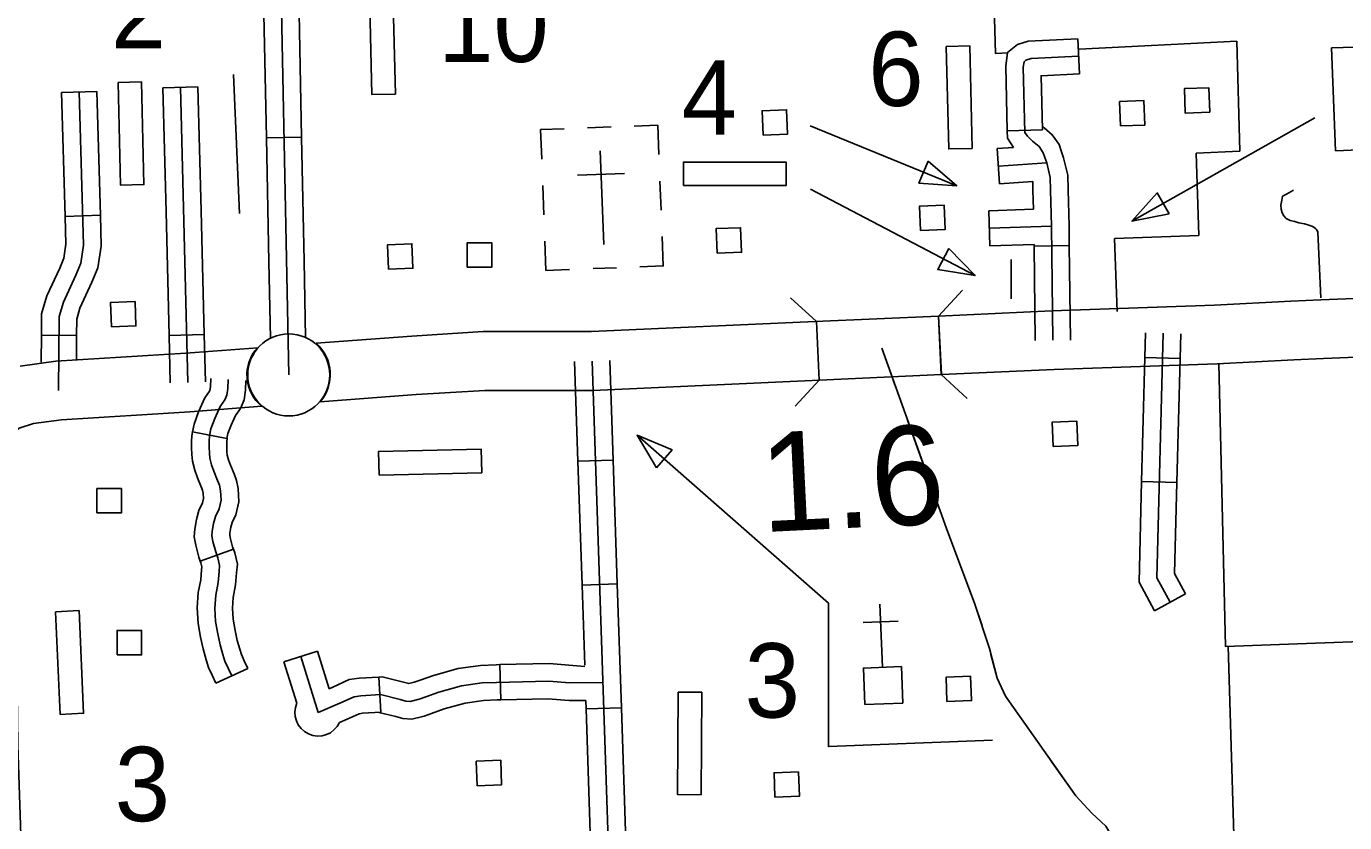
# Model space of a CAD drawing. Extents: x 1671357 to 13005564, y 567358 to 14261451.
# Drawn here: x 12758279.26 to 12758289.9, y 14259857.14 to 14259863.57 of the extents above; entities that cross this region are included whole.
import ezdxf

# ---------------------------------------------------------------- set-up
doc = ezdxf.new("R2010")
doc.units = 0
for name, color, linetype in [('10', 7, 'Continuous'), ('24', 7, 'Continuous'), ('31', 7, 'Continuous'), ('32', 7, 'Continuous'), ('34', 7, 'Continuous'), ('35', 7, 'Continuous'), ('37', 7, 'Continuous'), ('48', 7, 'Continuous'), ('5', 7, 'Continuous'), ('56', 7, 'Continuous'), ('6', 7, 'Continuous')]:
    doc.layers.add(name, color=color, linetype=linetype)

msp = doc.modelspace()

# ---------------------------------------------------------------- linework, layer by layer
at = {"layer": '10'}
for p, q in [((12758286.648, 14259860.756), (12758286.624, 14259861.229)), ((12758286.647, 14259860.756), (12758286.625, 14259861.229)), ((12758285.66, 14259860.711), (12758285.639, 14259861.185))]:
    msp.add_line(p, q, dxfattribs=at)
for points in [[(12758286.624, 14259861.229), (12758287.539, 14259861.27), (12758288.853, 14259861.316), (12758289.468, 14259861.348)], [(12758289.468, 14259861.348), (12758289.711, 14259861.36), (12758290.312, 14259861.384), (12758290.394, 14259861.386), (12758290.461, 14259861.386), (12758290.498, 14259861.386), (12758290.533, 14259861.385), (12758290.579, 14259861.383), (12758290.635, 14259861.379), (12758290.801, 14259861.364), (12758291.023, 14259861.343), (12758291.244, 14259861.321), (12758291.28, 14259861.317), (12758291.34, 14259861.311), (12758291.423, 14259861.304), (12758291.835, 14259860.789)], [(12758286.624, 14259861.229), (12758285.628, 14259861.184)], [(12758285.628, 14259861.184), (12758283.824, 14259861.103), (12758282.949, 14259861.103), (12758282.374, 14259861.067), (12758281.601, 14259861.009)], [(12758281.129, 14259860.973), (12758280.549, 14259860.93), (12758279.499, 14259860.864), (12758279.212, 14259860.825)], [(12758291.835, 14259860.789), (12758291.77, 14259860.796), (12758291.638, 14259860.808), (12758291.294, 14259860.84), (12758291.233, 14259860.846), (12758291.198, 14259860.85), (12758290.977, 14259860.871), (12758290.757, 14259860.892), (12758290.593, 14259860.907), (12758290.548, 14259860.911), (12758290.516, 14259860.912), (12758290.491, 14259860.913), (12758290.461, 14259860.913), (12758290.4, 14259860.913), (12758290.327, 14259860.911), (12758289.733, 14259860.887), (12758289.493, 14259860.875)], [(12758289.493, 14259860.875), (12758288.874, 14259860.842), (12758287.558, 14259860.797), (12758286.648, 14259860.756)], [(12758281.634, 14259860.536), (12758282.407, 14259860.595), (12758282.963, 14259860.629), (12758283.835, 14259860.629), (12758285.663, 14259860.712)], [(12758286.648, 14259860.756), (12758285.663, 14259860.712)], [(12758279.317, 14259854.045), (12758279.194, 14259857.769), (12758279.161, 14259860.283), (12758279.175, 14259860.3), (12758279.205, 14259860.323), (12758279.319, 14259860.362), (12758279.545, 14259860.392), (12758280.582, 14259860.457), (12758281.163, 14259860.501)]]:
    msp.add_lwpolyline(points, dxfattribs=at)
for centre, radius, start, end in [((12758281.377, 14259860.756), 0.338, 319.4609, 48.4838), ((12758281.367, 14259860.753), 0.325, 137.3038, 230.9176)]:
    msp.add_arc(centre, radius, start, end, dxfattribs=at)
at = {"layer": '24'}
msp.add_circle((12758281.38, 14259860.754), 0.331, dxfattribs=at)
at = {"layer": '31'}
for p, q in [((12758280.363, 14259863.071), (12758280.647, 14259863.078)), ((12758281.2, 14259862.666), (12758281.484, 14259862.671)), ((12758280.414, 14259861.072), (12758280.698, 14259861.079))]:
    msp.add_line(p, q, dxfattribs=at)
for points in [[(12758281.185, 14259868.648), (12758281.244, 14259867.379), (12758281.231, 14259867.226), (12758281.217, 14259866.998), (12758281.246, 14259866.124), (12758281.261, 14259865.984), (12758281.291, 14259865.89), (12758281.334, 14259865.763), (12758281.356, 14259865.672), (12758281.315, 14259865.31), (12758281.298, 14259864.906), (12758281.38, 14259860.754)], [(12758281.18, 14259863.666), (12758281.2, 14259862.666)], [(12758281.484, 14259862.671), (12758281.465, 14259863.671)], [(12758280.363, 14259863.071), (12758280.389, 14259862.071)], [(12758280.505, 14259863.075), (12758280.565, 14259860.693)], [(12758280.647, 14259863.078), (12758280.673, 14259862.079)], [(12758281.2, 14259862.666), (12758281.22, 14259861.666)], [(12758281.484, 14259862.671), (12758281.504, 14259861.671)], [(12758280.389, 14259862.071), (12758280.414, 14259861.072)], [(12758280.673, 14259862.079), (12758280.698, 14259861.079)], [(12758281.22, 14259861.666), (12758281.232, 14259861.05)], [(12758281.504, 14259861.671), (12758281.516, 14259861.056)], [(12758280.414, 14259861.072), (12758280.423, 14259860.69)], [(12758280.698, 14259861.079), (12758280.707, 14259860.697)]]:
    msp.add_lwpolyline(points, dxfattribs=at)
at = {"layer": '32'}
for p, q in [((12758287.748, 14259863.467), (12758287.762, 14259863.183)), ((12758279.546, 14259863.033), (12758279.83, 14259863.041)), ((12758287.179, 14259862.724), (12758287.463, 14259862.731)), ((12758287.118, 14259862.297), (12758287.099, 14259862.58)), ((12758287.039, 14259861.795), (12758287.03, 14259862.079)), ((12758279.575, 14259862.033), (12758279.859, 14259862.042)), ((12758287.396, 14259861.793), (12758287.68, 14259861.797)), ((12758279.383, 14259861.075), (12758279.667, 14259861.073)), ((12758288.574, 14259860.887), (12758288.29, 14259860.894)), ((12758280.881, 14259860.24), (12758280.603, 14259860.294)), ((12758283.998, 14259860.067), (12758283.714, 14259860.058)), ((12758288.548, 14259859.887), (12758288.264, 14259859.895)), ((12758280.934, 14259859.347), (12758280.666, 14259859.252)), ((12758284.031, 14259859.068), (12758283.748, 14259859.058)), ((12758288.618, 14259858.987), (12758288.369, 14259858.85)), ((12758281.34, 14259858.44), (12758281.612, 14259858.525)), ((12758281.049, 14259858.386), (12758280.791, 14259858.267)), ((12758283.091, 14259858.132), (12758283.084, 14259858.416)), ((12758282.122, 14259858.032), (12758282.107, 14259858.316)), ((12758284.065, 14259858.068), (12758283.781, 14259858.059))]:
    msp.add_line(p, q, dxfattribs=at)
for points in [[(12758287.748, 14259863.467), (12758287.349, 14259863.447), (12758287.262, 14259863.421), (12758287.182, 14259863.356), (12758287.167, 14259863.245), (12758287.179, 14259862.724)], [(12758287.755, 14259863.325), (12758287.373, 14259863.306), (12758287.33, 14259863.293), (12758287.315, 14259863.281), (12758287.309, 14259863.237), (12758287.322, 14259862.709), (12758287.342, 14259862.679), (12758287.383, 14259862.641), (12758287.436, 14259862.596), (12758287.47, 14259862.547), (12758287.483, 14259862.508), (12758287.498, 14259862.465), (12758287.527, 14259862.346), (12758287.529, 14259862.244), (12758287.536, 14259861.953), (12758287.548, 14259861.034)], [(12758287.762, 14259863.183), (12758287.453, 14259863.168), (12758287.463, 14259862.731)], [(12758279.688, 14259863.037), (12758279.724, 14259861.801), (12758279.701, 14259861.656), (12758279.661, 14259861.559), (12758279.561, 14259861.342), (12758279.526, 14259861.225), (12758279.522, 14259860.628)], [(12758279.546, 14259863.033), (12758279.575, 14259862.033)], [(12758279.83, 14259863.041), (12758279.859, 14259862.042)], [(12758287.179, 14259862.724), (12758287.181, 14259862.664), (12758287.231, 14259862.589)], [(12758287.463, 14259862.761), (12758287.478, 14259862.747), (12758287.542, 14259862.692), (12758287.599, 14259862.612), (12758287.618, 14259862.553), (12758287.634, 14259862.505), (12758287.669, 14259862.365), (12758287.671, 14259862.247), (12758287.678, 14259861.956), (12758287.68, 14259861.797)], [(12758287.099, 14259862.58), (12758287.231, 14259862.589)], [(12758287.109, 14259862.438), (12758287.498, 14259862.465)], [(12758287.118, 14259862.297), (12758287.386, 14259862.315)], [(12758287.386, 14259862.315), (12758287.387, 14259862.241), (12758287.391, 14259862.091)], [(12758287.03, 14259862.079), (12758287.391, 14259862.091)], [(12758279.575, 14259862.033), (12758279.581, 14259861.81), (12758279.563, 14259861.695), (12758279.531, 14259861.616), (12758279.428, 14259861.393), (12758279.384, 14259861.246), (12758279.383, 14259861.075)], [(12758279.859, 14259862.042), (12758279.866, 14259861.792), (12758279.839, 14259861.617), (12758279.791, 14259861.502), (12758279.694, 14259861.292), (12758279.668, 14259861.204), (12758279.667, 14259861.073)], [(12758287.035, 14259861.937), (12758287.536, 14259861.953)], [(12758287.039, 14259861.795), (12758287.396, 14259861.807)], [(12758287.396, 14259861.807), (12758287.396, 14259861.793)], [(12758287.396, 14259861.793), (12758287.406, 14259861.032)], [(12758287.68, 14259861.797), (12758287.69, 14259861.035)], [(12758288.29, 14259860.894), (12758288.296, 14259861.094)], [(12758279.383, 14259861.075), (12758279.381, 14259860.856)], [(12758279.667, 14259861.073), (12758279.666, 14259860.874)], [(12758288.494, 14259858.919), (12758288.386, 14259859.116), (12758288.438, 14259861.09)], [(12758288.574, 14259860.887), (12758288.58, 14259861.086)], [(12758288.264, 14259859.895), (12758288.29, 14259860.894)], [(12758288.548, 14259859.887), (12758288.574, 14259860.887)], [(12758283.714, 14259860.058), (12758283.687, 14259860.861)], [(12758286.519, 14259852.992), (12758285.529, 14259852.933), (12758285.504, 14259852.934), (12758285.471, 14259852.946), (12758285.457, 14259852.968), (12758285.438, 14259853.18), (12758285.436, 14259853.23), (12758285.423, 14259853.275), (12758285.378, 14259853.305), (12758284.236, 14259853.198), (12758284.196, 14259853.191), (12758284.129, 14259853.205), (12758284.09, 14259853.246), (12758284.068, 14259853.329), (12758284.048, 14259853.917), (12758283.966, 14259856.761), (12758283.829, 14259860.866)], [(12758283.998, 14259860.067), (12758283.971, 14259860.871)], [(12758280.603, 14259860.294), (12758280.615, 14259860.357), (12758280.651, 14259860.455), (12758280.702, 14259860.57), (12758280.741, 14259860.623), (12758280.743, 14259860.628), (12758280.747, 14259860.657), (12758280.75, 14259860.726)], [(12758280.92, 14259858.326), (12758280.891, 14259858.389), (12758280.865, 14259858.445), (12758280.848, 14259858.498), (12758280.826, 14259858.577), (12758280.807, 14259858.665), (12758280.789, 14259858.765), (12758280.783, 14259858.873), (12758280.79, 14259858.978), (12758280.81, 14259859.08), (12758280.818, 14259859.169), (12758280.821, 14259859.217), (12758280.808, 14259859.277), (12758280.79, 14259859.326), (12758280.768, 14259859.411), (12758280.76, 14259859.456), (12758280.762, 14259859.494), (12758280.773, 14259859.555), (12758280.788, 14259859.611), (12758280.817, 14259859.673), (12758280.835, 14259859.744), (12758280.83, 14259859.818), (12758280.821, 14259859.863), (12758280.806, 14259859.903), (12758280.776, 14259859.976), (12758280.757, 14259860.028), (12758280.743, 14259860.082), (12758280.74, 14259860.122), (12758280.738, 14259860.17), (12758280.737, 14259860.219), (12758280.741, 14259860.263), (12758280.752, 14259860.319), (12758280.783, 14259860.402), (12758280.826, 14259860.498), (12758280.865, 14259860.553), (12758280.881, 14259860.59), (12758280.888, 14259860.644), (12758280.892, 14259860.718)], [(12758280.881, 14259860.24), (12758280.889, 14259860.28), (12758280.914, 14259860.348), (12758280.95, 14259860.427), (12758280.99, 14259860.484), (12758281.019, 14259860.552), (12758281.03, 14259860.63), (12758281.034, 14259860.709)], [(12758280.666, 14259859.252), (12758280.654, 14259859.284), (12758280.629, 14259859.38), (12758280.617, 14259859.448), (12758280.621, 14259859.51), (12758280.634, 14259859.586), (12758280.654, 14259859.66), (12758280.683, 14259859.721), (12758280.692, 14259859.757), (12758280.689, 14259859.799), (12758280.684, 14259859.823), (12758280.673, 14259859.851), (12758280.644, 14259859.924), (12758280.621, 14259859.986), (12758280.603, 14259860.059), (12758280.598, 14259860.113), (12758280.596, 14259860.166), (12758280.595, 14259860.225), (12758280.6, 14259860.283), (12758280.603, 14259860.294)], [(12758280.934, 14259859.347), (12758280.926, 14259859.368), (12758280.907, 14259859.441), (12758280.903, 14259859.464), (12758280.904, 14259859.478), (12758280.912, 14259859.525), (12758280.922, 14259859.562), (12758280.952, 14259859.625), (12758280.978, 14259859.731), (12758280.971, 14259859.838), (12758280.957, 14259859.903), (12758280.938, 14259859.955), (12758280.909, 14259860.027), (12758280.893, 14259860.07), (12758280.884, 14259860.106), (12758280.881, 14259860.132), (12758280.88, 14259860.173), (12758280.879, 14259860.213), (12758280.882, 14259860.243), (12758280.881, 14259860.24)], [(12758283.748, 14259859.058), (12758283.714, 14259860.058)], [(12758284.031, 14259859.068), (12758283.998, 14259860.067)], [(12758288.369, 14259858.85), (12758288.243, 14259859.082), (12758288.264, 14259859.895)], [(12758288.618, 14259858.987), (12758288.529, 14259859.151), (12758288.548, 14259859.887)], [(12758281.049, 14259858.386), (12758281.02, 14259858.448), (12758280.998, 14259858.497), (12758280.984, 14259858.54), (12758280.964, 14259858.611), (12758280.946, 14259858.692), (12758280.931, 14259858.782), (12758280.925, 14259858.873), (12758280.931, 14259858.959), (12758280.951, 14259859.06), (12758280.959, 14259859.158), (12758280.965, 14259859.228), (12758280.944, 14259859.317), (12758280.934, 14259859.347)], [(12758280.791, 14259858.267), (12758280.761, 14259858.331), (12758280.733, 14259858.394), (12758280.712, 14259858.456), (12758280.688, 14259858.543), (12758280.667, 14259858.638), (12758280.648, 14259858.749), (12758280.641, 14259858.874), (12758280.649, 14259858.997), (12758280.669, 14259859.1), (12758280.676, 14259859.181), (12758280.678, 14259859.206), (12758280.671, 14259859.238), (12758280.666, 14259859.252)], [(12758283.769, 14259858.412), (12758283.748, 14259859.058)], [(12758284.065, 14259858.068), (12758284.031, 14259859.068)], [(12758281.34, 14259858.44), (12758281.445, 14259858.106)], [(12758281.476, 14259858.483), (12758281.618, 14259858.029)], [(12758281.612, 14259858.525), (12758281.707, 14259858.222), (12758281.736, 14259858.235), (12758281.868, 14259858.295), (12758281.947, 14259858.307), (12758282.107, 14259858.316)], [(12758282.107, 14259858.316), (12758282.133, 14259858.317), (12758282.316, 14259858.273), (12758282.348, 14259858.263), (12758282.393, 14259858.275), (12758282.44, 14259858.29), (12758282.547, 14259858.329), (12758282.746, 14259858.385), (12758282.928, 14259858.41), (12758283.053, 14259858.415), (12758283.084, 14259858.416)], [(12758283.084, 14259858.416), (12758283.481, 14259858.426), (12758283.769, 14259858.4)], [(12758281.618, 14259858.029), (12758281.793, 14259858.105), (12758281.909, 14259858.157), (12758281.961, 14259858.165), (12758282.12, 14259858.174), (12758282.279, 14259858.135), (12758282.325, 14259858.122), (12758282.359, 14259858.12), (12758282.432, 14259858.138), (12758282.487, 14259858.156), (12758282.591, 14259858.194), (12758282.775, 14259858.246), (12758282.941, 14259858.268), (12758283.058, 14259858.273), (12758283.476, 14259858.283), (12758283.649, 14259858.268), (12758283.916, 14259858.271)], [(12758282.107, 14259858.031), (12758282.243, 14259857.998), (12758282.3, 14259857.981), (12758282.372, 14259857.976), (12758282.472, 14259858.001), (12758282.533, 14259858.021), (12758282.635, 14259858.059), (12758282.804, 14259858.106), (12758282.953, 14259858.126), (12758283.063, 14259858.131), (12758283.091, 14259858.132)], [(12758283.091, 14259858.132), (12758283.472, 14259858.141), (12758283.644, 14259858.126), (12758283.779, 14259858.128)], [(12758283.781, 14259858.059), (12758283.779, 14259858.128)], [(12758281.79, 14259857.948), (12758281.851, 14259857.975), (12758281.949, 14259858.02), (12758281.976, 14259858.024), (12758282.122, 14259858.032)], [(12758283.814, 14259857.059), (12758283.781, 14259858.059)], [(12758284.098, 14259857.069), (12758284.065, 14259858.068)]]:
    msp.add_lwpolyline(points, dxfattribs=at)
msp.add_arc((12758281.618, 14259858.029), 0.189, 155.9836, 334.9007, dxfattribs=at)
at = {"layer": '34'}
msp.add_lwpolyline([(12758289.49, 14259862.244), (12758289.433, 14259862.213), (12758289.401, 14259862.195), (12758289.395, 14259862.164), (12758289.389, 14259862.124), (12758289.39, 14259862.092), (12758289.399, 14259862.062), (12758289.413, 14259862.038), (12758289.432, 14259862.017), (12758289.463, 14259862.001), (12758289.5, 14259861.992), (12758289.534, 14259861.981), (12758289.58, 14259861.974), (12758289.605, 14259861.965), (12758289.638, 14259861.953), (12758289.653, 14259861.946), (12758289.669, 14259861.933), (12758289.677, 14259861.924), (12758289.685, 14259861.906), (12758289.71, 14259861.376)], dxfattribs=at)
at = {"layer": '35'}
for points in [[(12758286.166, 14259860.97), (12758286.689, 14259859.515), (12758286.919, 14259858.905), (12758287.036, 14259858.546), (12758287.097, 14259858.307), (12758287.165, 14259858.161), (12758287.733, 14259857.357), (12758287.862, 14259857.217), (12758287.976, 14259857.113), (12758288.075, 14259856.944), (12758288.287, 14259856.435), (12758288.916, 14259855.806), (12758288.974, 14259855.717), (12758289.063, 14259852.538)], [(12758286.262, 14259860.703), (12758286.293, 14259860.617)], [(12758286.377, 14259860.382), (12758286.631, 14259859.676)], [(12758286.717, 14259859.441), (12758286.919, 14259858.905), (12758286.974, 14259858.737)], [(12758287.048, 14259858.498), (12758287.097, 14259858.307), (12758287.165, 14259858.161), (12758287.391, 14259857.841)], [(12758287.535, 14259857.637), (12758287.733, 14259857.357), (12758287.862, 14259857.217), (12758287.976, 14259857.113), (12758288.008, 14259857.059)]]:
    msp.add_lwpolyline(points, dxfattribs=at)
at = {"layer": '37'}
for p, q in [((12758286.636, 14259860.992), (12758286.636, 14259860.992)), ((12758285.649, 14259860.948), (12758285.649, 14259860.948))]:
    msp.add_line(p, q, dxfattribs=at)
for points in [[(12758286.817, 14259861.439), (12758286.625, 14259861.229)], [(12758285.639, 14259861.185), (12758285.429, 14259861.376)], [(12758285.468, 14259860.502), (12758285.66, 14259860.711)], [(12758286.647, 14259860.756), (12758286.857, 14259860.564)]]:
    msp.add_lwpolyline(points, dxfattribs=at)
at = {"layer": '5'}
msp.add_lwpolyline([(12758289.044, 14259855.713), (12758289.038, 14259856.055), (12758288.963, 14259858.564)], dxfattribs=at)
at = {"layer": '56'}
for p, q in [((12758283.981, 14259862.755), (12758283.792, 14259862.747)), ((12758283.893, 14259862.562), (12758283.922, 14259861.805)), ((12758283.711, 14259862.365), (12758284.091, 14259862.38)), ((12758283.43, 14259862.281), (12758283.439, 14259862.045)), ((12758284.381, 14259862.202), (12758284.376, 14259862.318)), ((12758283.908, 14259862.183), (12758283.908, 14259862.183)), ((12758283.908, 14259862.183), (12758283.908, 14259862.183)), ((12758284.381, 14259862.202), (12758284.385, 14259862.082)), ((12758283.836, 14259861.612), (12758284.025, 14259861.619)), ((12758286.152, 14259858.905), (12758286.172, 14259858.395)), ((12758286.016, 14259858.757), (12758286.3, 14259858.768))]:
    msp.add_line(p, q, dxfattribs=at)
for points in [[(12758282.032, 14259863.844), (12758282.221, 14259863.849), (12758282.241, 14259863.02), (12758282.051, 14259863.016)], [(12758286.687, 14259863.405), (12758286.877, 14259863.41), (12758286.896, 14259862.581), (12758286.707, 14259862.577)], [(12758289.797, 14259863.392), (12758289.986, 14259863.399), (12758290.019, 14259862.571), (12758289.829, 14259862.563)], [(12758280.002, 14259863.114), (12758280.191, 14259863.119), (12758280.211, 14259862.29), (12758280.021, 14259862.286)], [(12758288.616, 14259862.867), (12758288.609, 14259863.064), (12758288.806, 14259863.071), (12758288.814, 14259862.874)], [(12758288.094, 14259862.763), (12758288.086, 14259862.96), (12758288.283, 14259862.967), (12758288.291, 14259862.77)], [(12758285.209, 14259862.689), (12758285.201, 14259862.886), (12758285.398, 14259862.894), (12758285.406, 14259862.697)], [(12758286.54, 14259862.479), (12758286.467, 14259862.3), (12758286.772, 14259862.28)], [(12758284.565, 14259862.282), (12758284.565, 14259862.471), (12758285.394, 14259862.471), (12758285.394, 14259862.282)], [(12758288.485, 14259862.054), (12758288.39, 14259862.222), (12758288.185, 14259861.995)], [(12758286.48, 14259861.919), (12758286.472, 14259862.116), (12758286.67, 14259862.124), (12758286.678, 14259861.927)], [(12758284.837, 14259861.737), (12758284.829, 14259861.934), (12758285.027, 14259861.941), (12758285.035, 14259861.744)], [(12758282.185, 14259861.607), (12758282.177, 14259861.804), (12758282.374, 14259861.812), (12758282.382, 14259861.615)], [(12758282.821, 14259861.623), (12758282.821, 14259861.82), (12758283.019, 14259861.82), (12758283.019, 14259861.623)], [(12758286.708, 14259861.775), (12758286.619, 14259861.604), (12758286.92, 14259861.555)], [(12758279.949, 14259861.142), (12758279.941, 14259861.339), (12758280.139, 14259861.346), (12758280.146, 14259861.149)], [(12758287.551, 14259860.176), (12758287.543, 14259860.373), (12758287.741, 14259860.381), (12758287.749, 14259860.184)], [(12758284.347, 14259860.003), (12758284.474, 14259860.149), (12758284.192, 14259860.267)], [(12758282.109, 14259859.945), (12758282.104, 14259860.135), (12758282.933, 14259860.154), (12758282.937, 14259859.964)], [(12758279.831, 14259859.64), (12758279.831, 14259859.837), (12758280.029, 14259859.837), (12758280.029, 14259859.64)], [(12758279.497, 14259858.843), (12758279.687, 14259858.852), (12758279.724, 14259858.024), (12758279.535, 14259858.015)], [(12758279.994, 14259858.495), (12758279.994, 14259858.692), (12758280.192, 14259858.692), (12758280.192, 14259858.495)], [(12758286.03, 14259858.094), (12758286.018, 14259858.389), (12758286.325, 14259858.401), (12758286.336, 14259858.106)], [(12758286.693, 14259858.118), (12758286.685, 14259858.315), (12758286.883, 14259858.323), (12758286.891, 14259858.126)], [(12758284.523, 14259858.195), (12758284.713, 14259858.194), (12758284.708, 14259857.366), (12758284.518, 14259857.367)], [(12758282.901, 14259857.439), (12758282.893, 14259857.636), (12758283.091, 14259857.644), (12758283.098, 14259857.447)], [(12758285.304, 14259857.347), (12758285.297, 14259857.544), (12758285.494, 14259857.551), (12758285.502, 14259857.354)]]:
    msp.add_lwpolyline(points, close=True, dxfattribs=at)
for points in [[(12758280.933, 14259863.179), (12758280.983, 14259862.056)], [(12758289.663, 14259862.829), (12758288.185, 14259861.995)], [(12758283.602, 14259862.74), (12758283.412, 14259862.733), (12758283.422, 14259862.496)], [(12758284.169, 14259862.762), (12758284.359, 14259862.769), (12758284.368, 14259862.533)], [(12758285.588, 14259862.763), (12758286.772, 14259862.28)], [(12758285.59, 14259862.252), (12758286.92, 14259861.555)], [(12758284.394, 14259861.87), (12758284.403, 14259861.634), (12758284.214, 14259861.626)], [(12758283.646, 14259861.604), (12758283.456, 14259861.597), (12758283.447, 14259861.833)], [(12758287.21, 14259861.686), (12758287.21, 14259861.368)], [(12758287.059, 14259857.808), (12758285.736, 14259857.755), (12758285.736, 14259858.913), (12758284.192, 14259860.267)]]:
    msp.add_lwpolyline(points, dxfattribs=at)
at = {"layer": '6'}
for points in [[(12758287.051, 14259864.482), (12758287.085, 14259863.348)], [(12758287.761, 14259863.382), (12758289.032, 14259863.446)], [(12758289.032, 14259863.446), (12758289.058, 14259862.56)], [(12758287.085, 14259863.348), (12758287.186, 14259863.353)], [(12758289.058, 14259862.56), (12758288.703, 14259862.542)], [(12758288.703, 14259862.542), (12758288.726, 14259861.878)], [(12758288.726, 14259861.878), (12758288.046, 14259861.854)], [(12758288.046, 14259861.854), (12758288.067, 14259861.265)], [(12758288.886, 14259860.846), (12758288.94, 14259858.563), (12758290.469, 14259858.619)]]:
    msp.add_lwpolyline(points, dxfattribs=at)

# ---------------------------------------------------------------- texts
at = {"layer": '48'}
msp.add_text('1.6', height=0.8001, rotation=2.7852, dxfattribs=at).set_placement((12758285.202, 14259859.485))
at = {"layer": '56'}
for s, height, p in [('2', 0.6, (12758279.944, 14259863.389)), ('10', 0.6001, (12758282.586, 14259863.279)), ('6', 0.6, (12758286.058, 14259862.924)), ('4', 0.6, (12758284.551, 14259862.693)), ('3', 0.6, (12758285.06, 14259857.989)), ('3', 0.6, (12758279.975, 14259857.153))]:
    msp.add_text(s, height=height, dxfattribs=at).set_placement(p)

doc.saveas('drawing.dxf')
